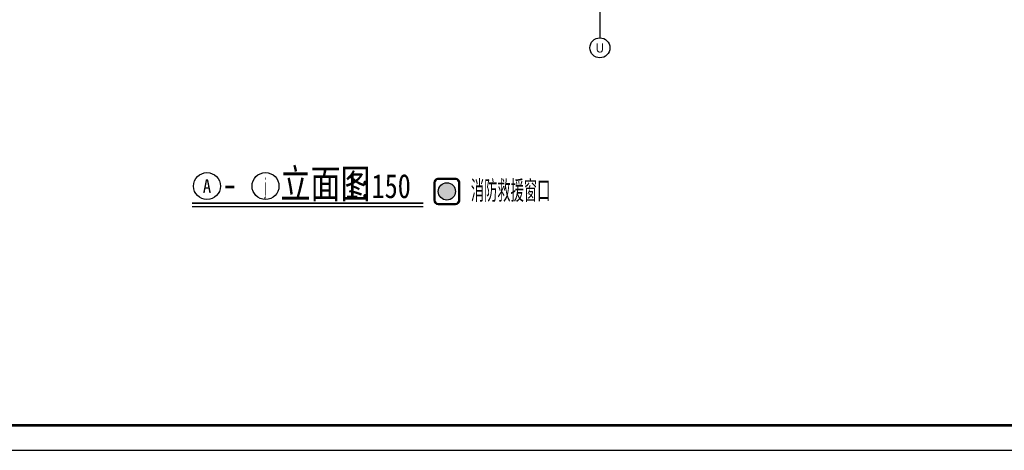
# Model space of a CAD drawing. Extents: x 1779708 to 7299578, y -1121471 to 88434.
# Tile 549 of 656: x 5329466 to 5388691, y -1032592 to -1006703. Entities that reach past the tile are written whole.
import ezdxf
from ezdxf.enums import TextEntityAlignment as Align

# ---------------------------------------------------------------- set-up
doc = ezdxf.new("R2010")
doc.units = 0
doc.header["$LTSCALE"] = 1000
doc.header["$MEASUREMENT"] = 0
doc.layers.get('0').update_dxf_attribs({"linetype": 'CONTINUOUS'})
for name, color, linetype in [('AXIS', 3, 'CONTINUOUS'), ('AXIS_TEXT', 7, 'CONTINUOUS'), ('DIM_SYMB', 3, 'CONTINUOUS'), ('PUB_TEXT', 7, 'CONTINUOUS'), ('PUB_TITLE', 4, 'CONTINUOUS'), ('SPACE', 7, 'CONTINUOUS'), ('修改', 6, 'CONTINUOUS'), ('建筑', 31, 'CONTINUOUS')]:
    doc.layers.add(name, color=color, linetype=linetype)
doc.styles.add('-仿宋_GB2312', font='txt', dxfattribs={"width": 0.8})
doc.styles.add('_TCH_AXIS', font='COMPLEX', dxfattribs={"bigfont": 'GBCBIG'})
doc.styles.add('长仿宋', font='txt', dxfattribs={"width": 0.7, "height": 5})

# ---------------------------------------------------------------- blocks, each defined once
blk = doc.blocks.new('A$C36B43F05')
at = {"layer": 'PUB_TITLE'}
blk.add_lwpolyline([(0, 0), (126150, 0), (126150, 178350), (0, 178350)], close=True, dxfattribs=at)
at = {"layer": 'PUB_TITLE', "const_width": 150}
blk.add_lwpolyline([(1500, 1500), (124650, 1500), (124650, 174600), (1500, 174600)], close=True, dxfattribs=at)
blk = doc.blocks.new('b112')
at = {"layer": '建筑'}
h = blk.add_hatch(color=1, dxfattribs=at)
h.dxf.hatch_style = 1
edge = h.paths.add_edge_path()
edge.add_arc((2930760, 155416), 100, 0, 360)
for points in [[(2930660, 155266), (2930860, 155266, 0.414214), (2930910, 155316), (2930910, 155516, 0.414214), (2930860, 155566), (2930660, 155566, 0.414214), (2930610, 155516), (2930610, 155316, 0.414214)], [(2930660, 155276), (2930860, 155276, 0.414214), (2930900, 155316), (2930900, 155516, 0.414214), (2930860, 155556), (2930660, 155556, 0.414214), (2930620, 155516), (2930620, 155316, 0.414214)]]:
    blk.add_lwpolyline(points, format="xyb", close=True, dxfattribs=at)
at = {"layer": '建筑', "color": 1}
blk.add_circle((2930760, 155416), 100, dxfattribs=at)

msp = doc.modelspace()

# ---------------------------------------------------------------- linework, layer by layer
at = {"layer": 'AXIS'}
msp.add_line((5364366.3, -1005758.3), (5364366.3, -1007793.5), dxfattribs=at)
msp.add_circle((5364366.3, -1008393.5), 600, dxfattribs=at)
at = {"layer": 'DIM_SYMB', "const_width": 105}
msp.add_lwpolyline([(5339832.6, -1017728.3), (5353738.8, -1017728.3)], dxfattribs=at)
at = {"layer": 'DIM_SYMB'}
msp.add_lwpolyline([(5339832.6, -1017938.3), (5353738.8, -1017938.3)], dxfattribs=at)
at = {"layer": 'PUB_TEXT', "color": 7}
for centre in [(5340732.6, -1016708.3), (5344252.3, -1016708.3)]:
    msp.add_circle(centre, 810, dxfattribs=at)

# ---------------------------------------------------------------- block references
at = {"color": 253, "xscale": 5.184000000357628, "yscale": 5.184000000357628, "zscale": 5.184000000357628}
msp.add_blockref('b112', (-9837899.1, -1822703.1, 0), dxfattribs=at)
at = {"layer": '修改', "rotation": 90}
msp.add_blockref('A$C36B43F05', (5439139.1, -1032592.1), dxfattribs=at)

# ---------------------------------------------------------------- texts
at = {"layer": 'AXIS_TEXT', "color": 7, "style": '_TCH_AXIS'}
msp.add_text('U', height=521.4, dxfattribs=at).set_placement((5364118, -1008654.2), (5364614.5, -1008654.2), align=Align.FIT)
at = {"layer": 'PUB_TEXT', "color": 7, "style": '-仿宋_GB2312', "width": 0.8}
for s, height, p in [('立面图', 1736.17, (5345152.3, -1017428.3)), ('1:150', 1446.81, (5349056.4, -1017428.3)), ('-', 1736.2, (5341632.6, -1017428.3))]:
    msp.add_text(s, height=height, dxfattribs=at).set_placement(p)
at = {"layer": 'PUB_TEXT', "color": 7, "style": '-仿宋_GB2312'}
for s, height, width, p, p2 in [('A', 830, 0.8, (5340479.7, -1017123.3), (5340985.6, -1017123.3)), ('j', 958, 0.6, (5344170.2, -1017187.4), (5344334.4, -1017187.4))]:
    msp.add_text(s, height=height, dxfattribs=dict(at, width=width)).set_placement(p, p2, align=Align.FIT)
at = {"layer": 'SPACE', "linetype": 'Continuous', "style": '长仿宋', "width": 0.7}
msp.add_text('消防救援窗口', height=1139.24, dxfattribs=at).set_placement((5356603.3, -1017529.6, 0))

doc.saveas('drawing.dxf')
